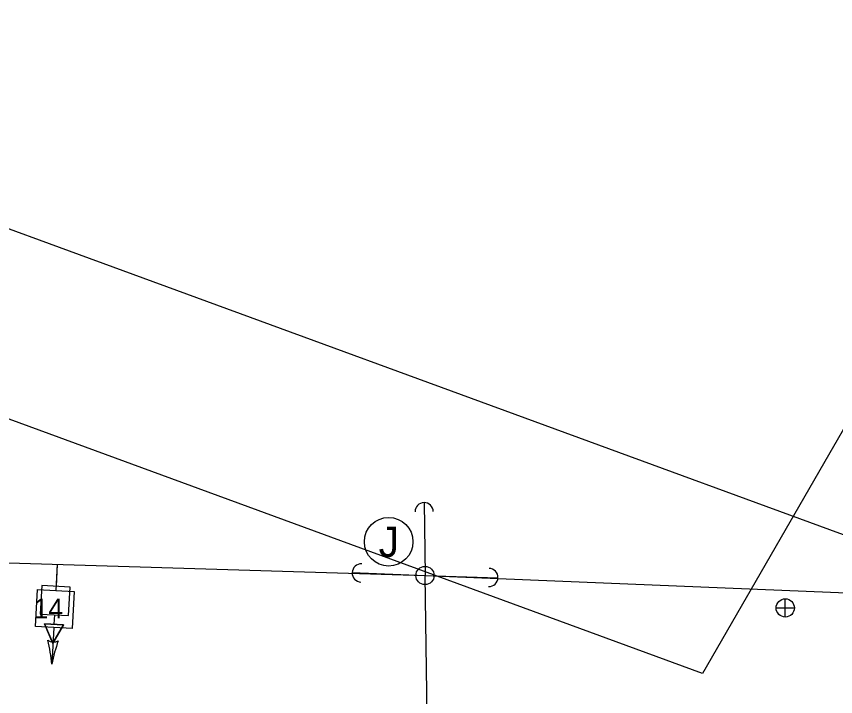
# Model space of a CAD drawing. Extents: x 647787 to 668496, y 640478 to 654412.
# Drawn here: x 662562.7 to 662697.5, y 647326.1 to 647438 of the extents above; entities that cross this region are included whole.
import ezdxf

# ---------------------------------------------------------------- set-up
doc = ezdxf.new("R2010")
doc.units = 0
for name, color, linetype in [('Default', 7, 'Continuous'), ('TEMP_SIGNAL POLES', 7, 'Continuous'), ('TEMP_SIGNAL_HEAD_STAGE 1A', 7, 'Continuous'), ('TEMP_SIGNAL_HEAD_STAGE 1B', 7, 'Continuous'), ('TEMP_SIGNAL_HEAD_STAGE 1C', 7, 'Continuous'), ('TEMP_SIGNAL_HEAD_STAGE 2', 7, 'Continuous'), ('TEMP_SIGNAL_POLES_STAGE 1A', 7, 'Continuous'), ('TEMP_SIGNAL_POLES_STAGE 1B', 7, 'Continuous'), ('TEMP_SIGNAL_POLES_STAGE 1C', 7, 'Continuous'), ('TEMP_SIGNAL_POLES_STAGE 2', 7, 'Continuous'), ('TEXT_TEMP_SIGNAL_POLES_STAGE 2', 7, 'Continuous')]:
    doc.layers.add(name, color=color, linetype=linetype)

msp = doc.modelspace()

# ---------------------------------------------------------------- linework, layer by layer
at = {"layer": 'Default'}
for points in [[(662754.08, 647438), (662703.77, 647350.87), (662536.7, 647412.12)], [(662725.93, 647417.01), (662675.62, 647329.87), (662508.55, 647391.12)], [(662725.93, 647417.01), (662675.62, 647329.87), (662508.55, 647391.12)], [(662725.93, 647417.01), (662675.62, 647329.87), (662508.55, 647391.12)]]:
    msp.add_lwpolyline(points, dxfattribs=at)
at = {"layer": 'TEMP_SIGNAL POLES'}
for p, q in [((662689.25, 647339.16), (662689.25, 647342.16)), ((662689.25, 647339.16), (662689.25, 647342.16)), ((662687.75, 647340.66), (662690.75, 647340.66)), ((662687.75, 647340.66), (662690.75, 647340.66))]:
    msp.add_line(p, q, dxfattribs=at)
msp.add_circle((662689.25, 647340.66), 1.5, dxfattribs=at)
msp.add_circle((662689.25, 647340.66), 1.5, dxfattribs=at)
at = {"layer": 'TEMP_SIGNAL_HEAD_STAGE 1A'}
for p, q in [((662569.44, 647347.85), (662569.2, 647343.51)), ((662568.87, 647337.46), (662568.54, 647331.42))]:
    msp.add_line(p, q, dxfattribs=at)
for points in [[(662569.43, 647347.85), (662569.24, 647344.2)], [(662569.44, 647347.85), (662569.24, 647344.2)], [(662568.98, 647339.52), (662568.9, 647337.96)], [(662568.98, 647339.52), (662568.9, 647337.97)], [(662567.32, 647338.05), (662570.47, 647337.88), (662568.73, 647334.82), (662567.32, 647338.05)], [(662567.32, 647338.05), (662570.48, 647337.88), (662568.73, 647334.83), (662567.32, 647338.05)]]:
    msp.add_lwpolyline(points, dxfattribs=at)
for points in [[(662571.57, 647344.07), (662566.9, 647344.32), (662566.65, 647339.65), (662571.32, 647339.4)], [(662571.57, 647344.07), (662566.9, 647344.32), (662566.65, 647339.65), (662571.32, 647339.4)], [(662566.17, 647343.67), (662572.23, 647343.35), (662571.9, 647337.29), (662565.84, 647337.62)], [(662568.73, 647334.82), (662570.47, 647337.88), (662567.32, 647338.05)], [(662568.73, 647334.83), (662570.48, 647337.88), (662567.32, 647338.05)]]:
    msp.add_lwpolyline(points, close=True, dxfattribs=at)
for centre, radius, start, end in [((662568.83, 647336.68), 1.63, 235.0466, 298.7412), ((662539.21, 647328.6), 29.47, 5.5022, 13.2403), ((662597.4, 647325.44), 29.47, 160.5475, 168.2856)]:
    msp.add_arc(centre, radius, start, end, dxfattribs=at)
at = {"layer": 'TEMP_SIGNAL_HEAD_STAGE 1B'}
for p, q in [((662569.44, 647347.85), (662569.2, 647343.51)), ((662568.87, 647337.46), (662568.54, 647331.42))]:
    msp.add_line(p, q, dxfattribs=at)
for points in [[(662569.43, 647347.85), (662569.24, 647344.2)], [(662569.44, 647347.85), (662569.24, 647344.2)], [(662568.98, 647339.52), (662568.9, 647337.96)], [(662568.98, 647339.52), (662568.9, 647337.97)], [(662567.32, 647338.05), (662570.47, 647337.88), (662568.73, 647334.82), (662567.32, 647338.05)], [(662567.32, 647338.05), (662570.48, 647337.88), (662568.73, 647334.83), (662567.32, 647338.05)]]:
    msp.add_lwpolyline(points, dxfattribs=at)
for points in [[(662571.57, 647344.07), (662566.9, 647344.32), (662566.65, 647339.65), (662571.32, 647339.4)], [(662571.57, 647344.07), (662566.9, 647344.32), (662566.65, 647339.65), (662571.32, 647339.4)], [(662566.17, 647343.67), (662572.23, 647343.35), (662571.9, 647337.29), (662565.84, 647337.62)], [(662568.73, 647334.82), (662570.47, 647337.88), (662567.32, 647338.05)], [(662568.73, 647334.83), (662570.48, 647337.88), (662567.32, 647338.05)]]:
    msp.add_lwpolyline(points, close=True, dxfattribs=at)
for centre, radius, start, end in [((662568.83, 647336.68), 1.63, 235.0466, 298.7412), ((662539.21, 647328.6), 29.47, 5.5022, 13.2403), ((662597.4, 647325.44), 29.47, 160.5475, 168.2856)]:
    msp.add_arc(centre, radius, start, end, dxfattribs=at)
at = {"layer": 'TEMP_SIGNAL_HEAD_STAGE 1C'}
for p, q in [((662569.44, 647347.85), (662569.2, 647343.51)), ((662568.87, 647337.46), (662568.54, 647331.42))]:
    msp.add_line(p, q, dxfattribs=at)
for points in [[(662569.43, 647347.85), (662569.24, 647344.2)], [(662569.44, 647347.85), (662569.24, 647344.2)], [(662568.98, 647339.52), (662568.9, 647337.96)], [(662568.98, 647339.52), (662568.9, 647337.97)], [(662567.32, 647338.05), (662570.47, 647337.88), (662568.73, 647334.82), (662567.32, 647338.05)], [(662567.32, 647338.05), (662570.48, 647337.88), (662568.73, 647334.83), (662567.32, 647338.05)]]:
    msp.add_lwpolyline(points, dxfattribs=at)
for points in [[(662571.57, 647344.07), (662566.9, 647344.32), (662566.65, 647339.65), (662571.32, 647339.4)], [(662571.57, 647344.07), (662566.9, 647344.32), (662566.65, 647339.65), (662571.32, 647339.4)], [(662566.17, 647343.67), (662572.23, 647343.35), (662571.9, 647337.29), (662565.84, 647337.62)], [(662568.73, 647334.82), (662570.47, 647337.88), (662567.32, 647338.05)], [(662568.73, 647334.83), (662570.48, 647337.88), (662567.32, 647338.05)]]:
    msp.add_lwpolyline(points, close=True, dxfattribs=at)
for centre, radius, start, end in [((662568.83, 647336.68), 1.63, 235.0466, 298.7412), ((662539.21, 647328.6), 29.47, 5.5022, 13.2403), ((662597.4, 647325.44), 29.47, 160.5475, 168.2856)]:
    msp.add_arc(centre, radius, start, end, dxfattribs=at)
at = {"layer": 'TEMP_SIGNAL_HEAD_STAGE 2'}
for p, q in [((662569.44, 647347.85), (662569.2, 647343.51)), ((662568.87, 647337.46), (662568.54, 647331.42))]:
    msp.add_line(p, q, dxfattribs=at)
msp.add_lwpolyline([(662566.17, 647343.67), (662572.23, 647343.35), (662571.9, 647337.29), (662565.84, 647337.62)], close=True, dxfattribs=at)
for centre, radius, start, end in [((662568.83, 647336.68), 1.63, 235.0466, 298.7412), ((662539.21, 647328.6), 29.47, 5.5022, 13.2403), ((662597.4, 647325.44), 29.47, 160.5475, 168.2856)]:
    msp.add_arc(centre, radius, start, end, dxfattribs=at)
at = {"layer": 'TEMP_SIGNAL_POLES_STAGE 1A'}
for p, q in [((662629.8, 647357.99), (662629.97, 647345.99)), ((662506.13, 647349.8), (662629.97, 647345.99)), ((662617.98, 647346.48), (662629.97, 647345.99)), ((662631.72, 647226.11), (662629.97, 647345.99)), ((662629.97, 647345.99), (662720.15, 647342.31)), ((662629.97, 647345.99), (662641.97, 647345.62))]:
    msp.add_line(p, q, dxfattribs=at)
msp.add_circle((662629.97, 647345.99), 1.5, dxfattribs=at)
for centre, start, end in [((662629.82, 647356.49), 0.8362, 180.8362), ((662619.48, 647346.42), 87.6626, 267.6626), ((662640.47, 647345.67), 268.2379, 88.2379)]:
    msp.add_arc(centre, 1.5, start, end, dxfattribs=at)
at = {"layer": 'TEMP_SIGNAL_POLES_STAGE 1B'}
for p, q in [((662629.8, 647357.99), (662629.97, 647345.99)), ((662506.13, 647349.8), (662629.97, 647345.99)), ((662617.98, 647346.48), (662629.97, 647345.99)), ((662631.72, 647226.11), (662629.97, 647345.99)), ((662629.97, 647345.99), (662720.15, 647342.31)), ((662629.97, 647345.99), (662641.97, 647345.62))]:
    msp.add_line(p, q, dxfattribs=at)
msp.add_circle((662629.97, 647345.99), 1.5, dxfattribs=at)
for centre, start, end in [((662629.82, 647356.49), 0.8362, 180.8362), ((662619.48, 647346.42), 87.6626, 267.6626), ((662640.47, 647345.67), 268.2379, 88.2379)]:
    msp.add_arc(centre, 1.5, start, end, dxfattribs=at)
at = {"layer": 'TEMP_SIGNAL_POLES_STAGE 1C'}
for p, q in [((662629.8, 647357.99), (662629.97, 647345.99)), ((662506.13, 647349.8), (662629.97, 647345.99)), ((662617.98, 647346.48), (662629.97, 647345.99)), ((662631.72, 647226.11), (662629.97, 647345.99)), ((662629.97, 647345.99), (662720.15, 647342.31)), ((662629.97, 647345.99), (662641.97, 647345.62))]:
    msp.add_line(p, q, dxfattribs=at)
msp.add_circle((662629.97, 647345.99), 1.5, dxfattribs=at)
for centre, start, end in [((662629.82, 647356.49), 0.8362, 180.8362), ((662619.48, 647346.42), 87.6626, 267.6626), ((662640.47, 647345.67), 268.2379, 88.2379)]:
    msp.add_arc(centre, 1.5, start, end, dxfattribs=at)
at = {"layer": 'TEMP_SIGNAL_POLES_STAGE 2'}
for p, q in [((662629.8, 647357.99), (662629.97, 647345.99)), ((662506.13, 647349.8), (662629.97, 647345.99)), ((662617.98, 647346.48), (662629.97, 647345.99)), ((662631.72, 647226.11), (662629.97, 647345.99)), ((662629.97, 647345.99), (662720.15, 647342.31)), ((662629.97, 647345.99), (662641.97, 647345.62))]:
    msp.add_line(p, q, dxfattribs=at)
msp.add_circle((662629.97, 647345.99), 1.5, dxfattribs=at)
for centre, start, end in [((662629.82, 647356.49), 0.8362, 180.8362), ((662619.48, 647346.42), 87.6626, 267.6626), ((662640.47, 647345.67), 268.2379, 88.2379)]:
    msp.add_arc(centre, 1.5, start, end, dxfattribs=at)
at = {"layer": 'TEXT_TEMP_SIGNAL_POLES_STAGE 2'}
msp.add_circle((662623.98, 647351.54), 4, dxfattribs=at)
msp.add_circle((662623.98, 647351.54), 4, dxfattribs=at)
msp.add_circle((662623.98, 647351.54), 4, dxfattribs=at)
msp.add_circle((662623.98, 647351.54), 4, dxfattribs=at)

# ---------------------------------------------------------------- texts
for s, height, p in [('J', 5, (662622.34, 647349.04)), ('J', 5, (662622.34, 647349.04)), ('J', 5, (662622.34, 647349.04)), ('J', 5, (662622.34, 647349.04)), ('14', 3.25, (662565.56, 647338.93)), ('14', 3.25, (662565.56, 647338.93)), ('14', 3.25, (662565.56, 647338.93)), ('14', 3.25, (662565.56, 647338.93))]:
    msp.add_text(s, height=height, dxfattribs=at).set_placement(p)

doc.saveas('drawing.dxf')
